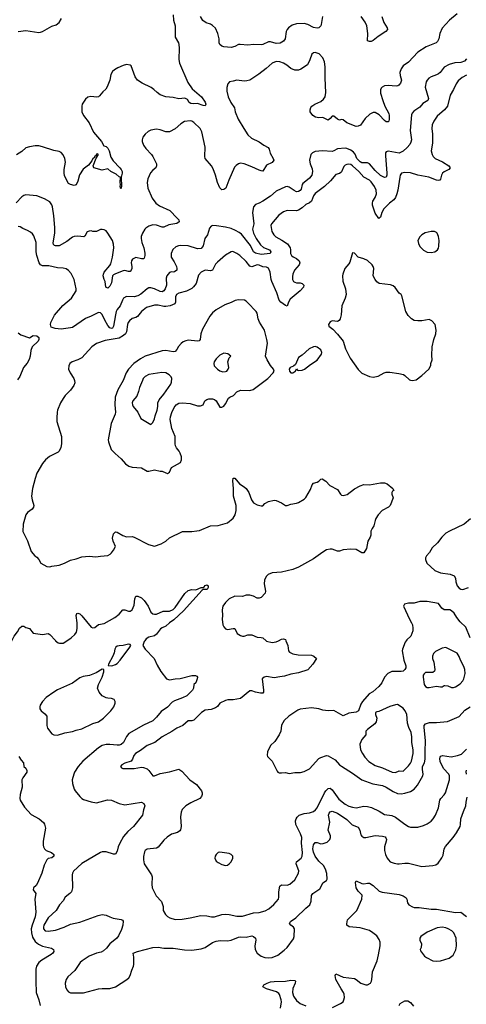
# Model space of a CAD drawing. Header units: inches. Extents: x 1834610 to 2027685, y 642842 to 774116.
# Tile 275 of 632: x 1903586 to 1908367, y 736103 to 746656. Entities that reach past the tile are written whole.
import ezdxf

# ---------------------------------------------------------------- set-up
doc = ezdxf.new("R2010")
doc.units = ezdxf.units.IN
doc.header["$MEASUREMENT"] = 0
doc.layers.add('B9703', color=7, linetype='Continuous')
doc.layers.add('B9704', color=7, linetype='Continuous')

msp = doc.modelspace()

# ---------------------------------------------------------------- linework, layer by layer
at = {"layer": 'B9703', "color": 5}
for points, elevation in [([(1904925, 740000), (1904917, 739990), (1904903, 739950), (1904931, 739910), (1905024, 739810), (1905057, 739737), (1905098, 739670), (1905159, 739590), (1905190, 739582), (1905250, 739592), (1905305, 739595), (1905428, 739628), (1905467, 739627), (1905481, 739621), (1905491, 739611), (1905486, 739590), (1905470, 739548), (1905451, 739529), (1905447, 739490), (1905437, 739470), (1905374, 739410), (1905330, 739387), (1905244, 739356), (1905220, 739340), (1905170, 739288), (1905100, 739240), (1905050, 739181), (1905010, 739143), (1904910, 739095), (1904756, 739004), (1904728, 738972), (1904698, 738910), (1904672, 738888), (1904650, 738880), (1904630, 738880), (1904551, 738889), (1904510, 738886), (1904470, 738876), (1904430, 738853), (1904261, 738710), (1904212, 738650), (1904173, 738590), (1904166, 738570), (1904149, 738510), (1904152, 738470), (1904168, 738410), (1904179, 738390), (1904230, 738330), (1904250, 738310), (1904270, 738298), (1904350, 738272), (1904410, 738263), (1904525, 738295), (1904570, 738292), (1904650, 738254), (1904710, 738240), (1904890, 738268), (1904916, 738256), (1904924, 738230), (1904911, 738189), (1904899, 738130), (1904804, 738010), (1904745, 737955), (1904698, 737902), (1904657, 737830), (1904640, 737790), (1904630, 737744), (1904610, 737712), (1904590, 737712), (1904510, 737738), (1904470, 737736), (1904450, 737730), (1904250, 737611), (1904163, 737530), (1904150, 737510), (1904146, 737490), (1904152, 737350), (1904139, 737310), (1904122, 737290), (1904073, 737250), (1904050, 737213), (1904011, 737170), (1903978, 737110), (1903892, 737030), (1903845, 736950), (1903840, 736930), (1903841, 736910), (1903859, 736890), (1903890, 736886), (1903970, 736899), (1904061, 736930), (1904130, 736960), (1904230, 736984), (1904426, 737054), (1904470, 737064), (1904510, 737059), (1904550, 737039), (1904587, 737027), (1904672, 737012), (1904685, 737005), (1904693, 736993), (1904690, 736950), (1904677, 736903), (1904645, 736835), (1904625, 736810), (1904550, 736752), (1904517, 736703), (1904484, 736676), (1904457, 736663), (1904407, 736650), (1904330, 736620), (1904254, 736570), (1904234, 736550), (1904175, 736465), (1904102, 736398), (1904082, 736370), (1904071, 736330), (1904078, 736290), (1904090, 736259), (1904110, 736235), (1904130, 736226), (1904270, 736227), (1904431, 736269), (1904470, 736273), (1904550, 736272), (1904610, 736290), (1904732, 736368), (1904754, 736386), (1904770, 736410), (1904787, 736470), (1904806, 736510), (1904809, 736530), (1904809, 736609), (1904802, 736650), (1904848, 736670), (1905010, 736711), (1905070, 736715), (1905130, 736706), (1905230, 736706), (1905350, 736685), (1905430, 736684), (1905530, 736699), (1905570, 736711), (1905650, 736766), (1905690, 736779), (1905732, 736788), (1905810, 736782), (1905850, 736792), (1905930, 736824), (1905950, 736827), (1906010, 736824), (1906070, 736835), (1906090, 736830), (1906110, 736810), (1906115, 736790), (1906105, 736730), (1906106, 736690), (1906129, 736650), (1906170, 736618), (1906210, 736603), (1906250, 736600), (1906290, 736606), (1906350, 736628), (1906418, 736682), (1906448, 736710), (1906517, 736803), (1906526, 736830), (1906529, 736910), (1906516, 736930), (1906489, 736950), (1906475, 736970), (1906487, 736990), (1906544, 737030), (1906650, 737135), (1906692, 737168), (1906708, 737210), (1906711, 737269), (1906724, 737290), (1906798, 737342), (1906815, 737365), (1906830, 737406), (1906869, 737430), (1906877, 737443), (1906875, 737505), (1906860, 737550), (1906839, 737590), (1906790, 737636), (1906751, 737690), (1906730, 737734), (1906723, 737770), (1906730, 737813), (1906750, 737836), (1906770, 737836), (1906810, 737823), (1906835, 737825), (1906879, 737841), (1906908, 737870), (1906914, 737890), (1906914, 737910), (1906890, 737970), (1906905, 738055), (1906893, 738130), (1906899, 738150), (1906910, 738167), (1906930, 738173), (1906990, 738150), (1907090, 738084), (1907147, 738027), (1907210, 738000), (1907227, 737970), (1907233, 737933), (1907239, 737919), (1907250, 737904), (1907270, 737892), (1907290, 737890), (1907390, 737912), (1907470, 737906), (1907497, 737897), (1907506, 737886), (1907512, 737870), (1907510, 737850), (1907493, 737790), (1907492, 737750), (1907501, 737710), (1907520, 737670), (1907533, 737650), (1907554, 737630), (1907595, 737615), (1907630, 737608), (1907650, 737607), (1907710, 737617), (1907750, 737614), (1907890, 737581), (1908010, 737590), (1908041, 737599), (1908066, 737614), (1908106, 737674), (1908118, 737702), (1908132, 737770), (1908144, 737796), (1908227, 737890), (1908261, 737939), (1908300, 738010), (1908305, 738030), (1908310, 738090), (1908337, 738170), (1908364, 738230), (1908367, 738270), (1908377, 738323)], 560), ([(1903971, 740000), (1903999, 739979), (1904013, 739973), (1904050, 739973), (1904091, 740000)], 560), ([(1906436, 740000), (1906457, 739950), (1906464, 739890), (1906476, 739876), (1906510, 739859), (1906569, 739849), (1906710, 739845), (1906735, 739835), (1906764, 739810), (1906726, 739750), (1906670, 739687), (1906570, 739656), (1906490, 739642), (1906421, 739619), (1906370, 739614), (1906310, 739601), (1906230, 739615), (1906205, 739610), (1906182, 739590), (1906196, 739470), (1906196, 739450), (1906190, 739439), (1906164, 739436), (1906109, 739449), (1906070, 739463), (1906050, 739463), (1905950, 739379), (1905870, 739366), (1905814, 739366), (1905790, 739360), (1905729, 739331), (1905704, 739296), (1905681, 739279), (1905637, 739263), (1905570, 739257), (1905532, 739230), (1905450, 739150), (1905430, 739142), (1905390, 739140), (1905331, 739090), (1905270, 739063), (1905214, 739026), (1905111, 738970), (1905031, 738910), (1904950, 738876), (1904878, 738822), (1904826, 738790), (1904808, 738770), (1904793, 738730), (1904779, 738710), (1904710, 738689), (1904678, 738670), (1904665, 738650), (1904676, 738636), (1904691, 738631), (1904812, 738632), (1904890, 738644), (1904910, 738642), (1904950, 738625), (1904969, 738610), (1905010, 738551), (1905030, 738551), (1905090, 738578), (1905190, 738593), (1905290, 738623), (1905323, 738603), (1905408, 738510), (1905478, 738458), (1905531, 738390), (1905541, 738370), (1905541, 738350), (1905534, 738330), (1905515, 738310), (1905418, 738262), (1905366, 738230), (1905327, 738190), (1905316, 738164), (1905308, 738112), (1905314, 738010), (1905307, 737973), (1905299, 737961), (1905276, 737944), (1905210, 737925), (1905164, 737896), (1905130, 737862), (1905070, 737786), (1905050, 737778), (1904950, 737767), (1904931, 737750), (1904923, 737737), (1904913, 737687), (1904912, 737650), (1904920, 737610), (1904996, 737490), (1905004, 737470), (1905000, 737390), (1905005, 737350), (1905047, 737267), (1905103, 737203), (1905121, 737150), (1905123, 737110), (1905146, 737066), (1905170, 737044), (1905195, 737030), (1905250, 737012), (1905325, 737015), (1905410, 737029), (1905526, 737054), (1905590, 737051), (1905639, 737039), (1905670, 737040), (1905750, 737066), (1905790, 737069), (1905830, 737066), (1905910, 737047), (1905970, 737047), (1906090, 737083), (1906150, 737088), (1906215, 737105), (1906253, 737127), (1906307, 737173), (1906356, 737230), (1906362, 737250), (1906360, 737310), (1906372, 737370), (1906390, 737384), (1906450, 737380), (1906478, 737390), (1906530, 737438), (1906571, 737510), (1906575, 737535), (1906546, 737610), (1906548, 737630), (1906598, 737670), (1906610, 737691), (1906614, 737730), (1906602, 737830), (1906606, 737890), (1906593, 737930), (1906543, 738030), (1906537, 738070), (1906545, 738090), (1906557, 738110), (1906579, 738130), (1906630, 738148), (1906690, 738154), (1906730, 738170), (1906753, 738187), (1906771, 738209), (1906850, 738371), (1906863, 738390), (1906890, 738415), (1906910, 738418), (1906930, 738403), (1907003, 738303), (1907070, 738249), (1907110, 738228), (1907150, 738215), (1907190, 738210), (1907270, 738225), (1907310, 738222), (1907351, 738211), (1907433, 738173), (1907490, 738137), (1907570, 738125), (1907608, 738110), (1907710, 738032), (1907750, 738007), (1907770, 738003), (1907850, 738003), (1907910, 738020), (1907950, 738038), (1907990, 738066), (1908013, 738090), (1908039, 738130), (1908070, 738210), (1908083, 738290), (1908093, 738310), (1908132, 738348), (1908146, 738370), (1908187, 738510), (1908188, 738550), (1908179, 738570), (1908124, 738630), (1908086, 738706), (1908083, 738737), (1908087, 738753), (1908096, 738764), (1908111, 738769), (1908205, 738755), (1908272, 738768), (1908315, 738785), (1908370, 738838)], 580), ([(1906226, 740000), (1906230, 739996), (1906290, 739980), (1906330, 739987), (1906355, 740000)], 580), ([(1907724, 740000), (1907714, 739986), (1907683, 739910), (1907681, 739890), (1907697, 739790), (1907721, 739730), (1907720, 739710), (1907710, 739690), (1907690, 739675), (1907670, 739669), (1907570, 739669), (1907529, 739650), (1907490, 739610), (1907462, 739550), (1907432, 739510), (1907367, 739453), (1907326, 739430), (1907255, 739350), (1907239, 739321), (1907213, 739250), (1907190, 739235), (1907110, 739222), (1907050, 739194), (1906950, 739253), (1906890, 739247), (1906830, 739256), (1906790, 739269), (1906710, 739280), (1906590, 739268), (1906563, 739257), (1906466, 739190), (1906416, 739144), (1906390, 739093), (1906382, 739030), (1906363, 738990), (1906319, 738921), (1906270, 738878), (1906238, 738810), (1906234, 738774), (1906239, 738759), (1906288, 738708), (1906342, 738602), (1906350, 738590), (1906364, 738584), (1906390, 738583), (1906430, 738589), (1906470, 738578), (1906530, 738588), (1906592, 738588), (1906630, 738597), (1906690, 738627), (1906790, 738737), (1906810, 738749), (1906872, 738768), (1906890, 738765), (1906938, 738738), (1906962, 738722), (1907009, 738670), (1907030, 738654), (1907150, 738581), (1907249, 738509), (1907367, 738467), (1907470, 738449), (1907510, 738432), (1907585, 738385), (1907630, 738364), (1907670, 738360), (1907710, 738366), (1907770, 738382), (1907811, 738409), (1907844, 738450), (1907903, 738550), (1907907, 738570), (1907899, 738619), (1907900, 738650), (1907919, 738690), (1907927, 738730), (1907926, 738810), (1907932, 738932), (1907917, 739070), (1907918, 739090), (1907930, 739110), (1907975, 739125), (1908050, 739123), (1908167, 739133), (1908290, 739187), (1908350, 739256), (1908410, 739290)], 620), ([(1903578, 738758), (1903600, 738720), (1903626, 738690), (1903632, 738652), (1903650, 738634), (1903662, 738610), (1903661, 738590), (1903619, 738530), (1903610, 738510), (1903612, 738430), (1903591, 738350), (1903588, 738310), (1903590, 738290), (1903636, 738216), (1903710, 738138), (1903793, 738090), (1903840, 738050), (1903853, 738033), (1903861, 737990), (1903836, 737850), (1903836, 737810), (1903842, 737790), (1903851, 737771), (1903870, 737751), (1903926, 737730), (1903951, 737710), (1903950, 737689), (1903930, 737674), (1903890, 737665), (1903875, 737650), (1903847, 737593), (1903824, 737510), (1903778, 737402), (1903763, 737377), (1903733, 737350), (1903731, 737330), (1903758, 737290), (1903749, 737230), (1903757, 737090), (1903750, 737042), (1903718, 736950), (1903710, 736910), (1903712, 736870), (1903723, 736823), (1903750, 736776), (1903786, 736746), (1903830, 736727), (1903926, 736706), (1903948, 736690), (1903950, 736670), (1903940, 736650), (1903924, 736636), (1903823, 736577), (1903790, 736550), (1903767, 736510), (1903759, 736481), (1903757, 736350), (1903764, 736230), (1903791, 736150), (1903805, 736090)], 540), ([(1908370, 738570), (1908366, 738594), (1908370, 738613)], 560), ([(1906935, 736070), (1907019, 736110), (1907049, 736130), (1907058, 736150), (1907064, 736176), (1907061, 736210), (1907054, 736230), (1907027, 736267), (1906970, 736370), (1906962, 736410), (1906970, 736430), (1907050, 736393), (1907170, 736379), (1907190, 736370), (1907239, 736330), (1907290, 736310), (1907310, 736312), (1907340, 736330), (1907352, 736350), (1907357, 736370), (1907363, 736450), (1907413, 736567), (1907428, 736632), (1907445, 736730), (1907444, 736770), (1907436, 736796), (1907410, 736836), (1907368, 736870), (1907330, 736894), (1907230, 736924), (1907112, 736932), (1907090, 736950), (1907087, 736967), (1907096, 737010), (1907197, 737110), (1907250, 737230), (1907253, 737273), (1907210, 737314), (1907189, 737350), (1907181, 737410), (1907190, 737425), (1907250, 737396), (1907270, 737393), (1907310, 737402), (1907330, 737401), (1907370, 737376), (1907436, 737316), (1907465, 737305), (1907650, 737278), (1907690, 737266), (1907723, 737243), (1907731, 737230), (1907739, 737190), (1907751, 737170), (1907790, 737146), (1907810, 737141), (1907861, 737141), (1907990, 737124), (1908050, 737121), (1908250, 737087), (1908310, 737091), (1908370, 737045)], 540), ([(1906377, 736063), (1906389, 736130), (1906386, 736150), (1906367, 736207), (1906359, 736219), (1906335, 736235), (1906228, 736270), (1906188, 736290), (1906198, 736310), (1906235, 736330), (1906270, 736343), (1906310, 736348), (1906430, 736352), (1906490, 736360), (1906530, 736357), (1906539, 736350), (1906536, 736330), (1906509, 736271), (1906505, 736230), (1906517, 736190), (1906550, 736143), (1906590, 736112), (1906650, 736086)], 540), ([(1907649, 736090), (1907661, 736110), (1907710, 736141), (1907740, 736140), (1907770, 736122), (1907802, 736082)], 520)]:
    msp.add_lwpolyline(points, dxfattribs=dict(at, elevation=elevation))
for points, elevation in [([(1904750, 739964), (1904693, 739947), (1904650, 739946), (1904630, 739940), (1904615, 739930), (1904605, 739910), (1904596, 739870), (1904584, 739836), (1904535, 739750), (1904533, 739733), (1904571, 739731), (1904610, 739744), (1904630, 739755), (1904662, 739790), (1904764, 739930), (1904775, 739950), (1904770, 739958)], 560), ([(1908150, 739927), (1908110, 739921), (1908036, 739884), (1908017, 739863), (1908005, 739835), (1908004, 739810), (1908018, 739770), (1908030, 739690), (1908028, 739672), (1908010, 739658), (1907950, 739661), (1907930, 739658), (1907915, 739645), (1907906, 739630), (1907904, 739610), (1907918, 739530), (1907931, 739510), (1907950, 739499), (1907970, 739498), (1908050, 739514), (1908090, 739505), (1908110, 739507), (1908130, 739521), (1908139, 739521), (1908170, 739516), (1908210, 739499), (1908230, 739500), (1908250, 739506), (1908303, 739537), (1908332, 739570), (1908342, 739590), (1908356, 739650), (1908352, 739690), (1908342, 739722), (1908305, 739790), (1908291, 739831), (1908270, 739866)], 640), ([(1904470, 739694), (1904404, 739656), (1904334, 739626), (1904265, 739615), (1904230, 739601), (1904150, 739546), (1903990, 739473), (1903950, 739449), (1903870, 739390), (1903829, 739350), (1903805, 739310), (1903800, 739290), (1903803, 739270), (1903816, 739250), (1903856, 739216), (1903876, 739190), (1903877, 739090), (1903883, 739063), (1903930, 739001), (1903950, 738991), (1903990, 738987), (1904068, 739012), (1904150, 739026), (1904190, 739041), (1904250, 739054), (1904368, 739112), (1904430, 739132), (1904484, 739170), (1904562, 739250), (1904595, 739290), (1904608, 739330), (1904607, 739350), (1904599, 739370), (1904570, 739381), (1904530, 739383), (1904510, 739388), (1904470, 739410), (1904436, 739450), (1904418, 739490), (1904428, 739530), (1904470, 739610), (1904488, 739668), (1904486, 739690)], 560), ([(1907630, 739315), (1907610, 739314), (1907550, 739296), (1907430, 739242), (1907410, 739239), (1907397, 739230), (1907396, 739210), (1907410, 739170), (1907402, 739130), (1907388, 739110), (1907311, 739050), (1907293, 739030), (1907293, 738990), (1907250, 738942), (1907226, 738890), (1907234, 738830), (1907255, 738790), (1907280, 738750), (1907325, 738705), (1907390, 738663), (1907470, 738637), (1907575, 738590), (1907610, 738586), (1907650, 738605), (1907690, 738603), (1907750, 738660), (1907770, 738686), (1907780, 738710), (1907799, 738790), (1907800, 738830), (1907785, 738910), (1907786, 738970), (1907776, 739016), (1907752, 739070), (1907737, 739117), (1907730, 739213), (1907710, 739253), (1907690, 739277)], 640), ([(1905730, 737733), (1905710, 737729), (1905690, 737709), (1905679, 737690), (1905675, 737670), (1905690, 737638), (1905710, 737621), (1905750, 737601), (1905790, 737591), (1905810, 737594), (1905830, 737607), (1905849, 737630), (1905869, 737670), (1905869, 737690), (1905849, 737710), (1905830, 737719)], 620), ([(1908110, 736930), (1908056, 736924), (1907950, 736876), (1907881, 736830), (1907871, 736810), (1907871, 736790), (1907887, 736750), (1907883, 736710), (1907875, 736690), (1907876, 736676), (1907919, 736619), (1907943, 736603), (1908010, 736570), (1908050, 736564), (1908090, 736568), (1908184, 736596), (1908225, 736630), (1908254, 736686), (1908264, 736730), (1908259, 736810), (1908234, 736870), (1908213, 736890), (1908172, 736912), (1908150, 736922)], 540)]:
    msp.add_lwpolyline(points, close=True, dxfattribs=dict(at, elevation=elevation))
at = {"layer": 'B9704', "color": 5}
for points, elevation in [([(1908270, 746718), (1908186, 746650), (1908110, 746564), (1908083, 746510), (1908073, 746450), (1908058, 746422), (1908044, 746410), (1907936, 746364), (1907850, 746309), (1907750, 746201), (1907690, 746161), (1907670, 746130), (1907657, 746090), (1907659, 746059), (1907672, 746010), (1907663, 745977), (1907646, 745954), (1907633, 745947), (1907615, 745945), (1907530, 745951), (1907492, 745948), (1907466, 745934), (1907456, 745924), (1907450, 745906), (1907450, 745870), (1907474, 745790), (1907496, 745730), (1907537, 745650), (1907542, 745630), (1907542, 745590), (1907538, 745570), (1907530, 745561), (1907510, 745561), (1907490, 745576), (1907435, 745635), (1907390, 745662), (1907370, 745663), (1907336, 745644), (1907284, 745596), (1907233, 745527), (1907210, 745514), (1907190, 745510), (1907090, 745550), (1907050, 745584), (1907030, 745587), (1907010, 745579), (1906990, 745590), (1906950, 745623), (1906930, 745623), (1906910, 745596), (1906890, 745581), (1906830, 745607), (1906790, 745605), (1906752, 745612), (1906723, 745630), (1906694, 745670), (1906694, 745690), (1906703, 745717), (1906714, 745730), (1906744, 745750), (1906810, 745779), (1906837, 745803), (1906857, 745830), (1906865, 745875), (1906857, 746030), (1906858, 746150), (1906850, 746206), (1906830, 746249), (1906792, 746290), (1906750, 746304), (1906730, 746301), (1906714, 746286), (1906693, 746227), (1906667, 746173), (1906595, 746125), (1906570, 746117), (1906530, 746116), (1906490, 746134), (1906446, 746170), (1906410, 746192), (1906370, 746204), (1906330, 746208), (1906288, 746190), (1906226, 746134), (1906146, 746074), (1906050, 746010), (1906019, 746001), (1905990, 745999), (1905910, 746008), (1905870, 745996), (1905831, 745990), (1905813, 745970), (1905805, 745930), (1905804, 745890), (1905817, 745830), (1905845, 745770), (1905884, 745710), (1905894, 745670), (1905926, 745590), (1905984, 745490), (1906030, 745424), (1906067, 745387), (1906150, 745346), (1906198, 745310), (1906246, 745286), (1906256, 745270), (1906266, 745226), (1906301, 745170), (1906306, 745150), (1906290, 745127), (1906230, 745097), (1906190, 745034), (1906170, 745035), (1906150, 745042), (1906070, 745080), (1905990, 745110), (1905950, 745117), (1905928, 745112), (1905905, 745095), (1905885, 745075), (1905824, 744936), (1905794, 744850), (1905770, 744835), (1905750, 744833), (1905730, 744853), (1905702, 744910), (1905683, 744990), (1905659, 745059), (1905639, 745090), (1905571, 745170), (1905568, 745190), (1905572, 745290), (1905535, 745455), (1905518, 745490), (1905450, 745555), (1905430, 745568), (1905410, 745571), (1905350, 745565), (1905310, 745541), (1905250, 745488), (1905190, 745455), (1905150, 745453), (1905090, 745477), (1905050, 745483), (1904990, 745474), (1904962, 745458), (1904930, 745429), (1904904, 745396), (1904896, 745370), (1904898, 745350), (1904913, 745310), (1904935, 745275), (1904997, 745210), (1905010, 745191), (1905051, 745110), (1905051, 745090), (1905044, 745070), (1905010, 745042), (1904986, 745014), (1904958, 744950), (1904950, 744910), (1904959, 744850), (1905004, 744744), (1905043, 744690), (1905083, 744663), (1905195, 744610), (1905273, 744530), (1905288, 744510), (1905293, 744490), (1905267, 744473), (1905184, 744456), (1905130, 744434), (1905110, 744433), (1905050, 744454), (1905010, 744456), (1904970, 744444), (1904937, 744423), (1904924, 744410), (1904901, 744370), (1904888, 744332), (1904886, 744310), (1904894, 744270), (1904915, 744210), (1904925, 744155), (1904926, 744130), (1904918, 744102), (1904910, 744095), (1904890, 744095), (1904830, 744107), (1904795, 744090), (1904782, 744070), (1904779, 744050), (1904788, 744010), (1904786, 743990), (1904780, 743970), (1904770, 743958), (1904750, 743958), (1904710, 743968), (1904694, 743966), (1904610, 743934), (1904590, 743922), (1904580, 743910), (1904570, 743837), (1904550, 743799), (1904530, 743779), (1904509, 743790), (1904500, 743850), (1904490, 743870), (1904480, 743910), (1904483, 743930), (1904491, 743950), (1904550, 744020), (1904560, 744040), (1904581, 744110), (1904593, 744210), (1904590, 744250), (1904578, 744290), (1904530, 744369), (1904510, 744392), (1904490, 744404), (1904470, 744409), (1904450, 744407), (1904410, 744387), (1904370, 744385), (1904350, 744392), (1904329, 744391), (1904310, 744383), (1904284, 744336), (1904272, 744328), (1904210, 744337), (1904170, 744333), (1904150, 744325), (1904090, 744279), (1904010, 744232), (1903971, 744231), (1903957, 744237), (1903947, 744247), (1903945, 744265), (1903961, 744370), (1903963, 744430), (1903953, 744553), (1903938, 744650), (1903930, 744673), (1903910, 744704), (1903850, 744738), (1903770, 744768), (1903650, 744778), (1903630, 744772), (1903610, 744759), (1903547, 744693)], 540), ([(1905230, 746710), (1905234, 746650), (1905250, 746590), (1905251, 746470), (1905285, 746410), (1905291, 746390), (1905295, 746350), (1905288, 746230), (1905296, 746190), (1905385, 745985), (1905434, 745914), (1905533, 745830), (1905570, 745771), (1905578, 745750), (1905570, 745734), (1905550, 745736), (1905490, 745759), (1905450, 745754), (1905418, 745758), (1905402, 745770), (1905382, 745802), (1905354, 745814), (1905290, 745807), (1905230, 745824), (1905150, 745831), (1905091, 745851), (1905056, 745876), (1905023, 745910), (1904992, 745930), (1904896, 745976), (1904848, 746008), (1904823, 746043), (1904781, 746161), (1904770, 746170), (1904730, 746175), (1904694, 746166), (1904638, 746142), (1904600, 746120), (1904579, 746101), (1904560, 746070), (1904550, 746010), (1904524, 745936), (1904509, 745911), (1904477, 745883), (1904441, 745839), (1904430, 745830), (1904413, 745827), (1904347, 745833), (1904314, 745826), (1904290, 745803), (1904256, 745750), (1904250, 745730), (1904252, 745670), (1904268, 745630), (1904331, 745551), (1904376, 745450), (1904463, 745350), (1904486, 745306), (1904510, 745296), (1904530, 745279), (1904545, 745250), (1904563, 745183), (1904585, 745145), (1904659, 745070), (1904673, 745050), (1904682, 745030), (1904682, 745010), (1904671, 744970), (1904676, 744870), (1904670, 744842), (1904661, 744870), (1904665, 744890), (1904661, 744910), (1904666, 744970), (1904650, 744973), (1904619, 744999), (1904561, 745030), (1904530, 745058), (1904470, 745045), (1904381, 745070), (1904372, 745090), (1904406, 745174), (1904428, 745210), (1904417, 745217), (1904410, 745214), (1904402, 745198), (1904390, 745193), (1904383, 745177), (1904370, 745169), (1904357, 745143), (1904322, 745098), (1904265, 745055), (1904227, 744993), (1904210, 744927), (1904192, 744888), (1904170, 744878), (1904130, 744890), (1904110, 744902), (1904090, 744932), (1904067, 744987), (1904063, 745010), (1904063, 745050), (1904077, 745130), (1904070, 745170), (1904050, 745209), (1904030, 745233), (1904010, 745243), (1903950, 745256), (1903830, 745295), (1903790, 745304), (1903750, 745304), (1903690, 745294), (1903650, 745282), (1903610, 745244), (1903552, 745208)], 520), ([(1906829, 746690), (1906815, 746605), (1906810, 746590), (1906790, 746570), (1906770, 746566), (1906730, 746573), (1906670, 746605), (1906630, 746616), (1906550, 746612), (1906503, 746597), (1906464, 746570), (1906448, 746550), (1906440, 746530), (1906427, 746450), (1906410, 746425), (1906375, 746405), (1906330, 746402), (1906270, 746418), (1906250, 746418), (1906190, 746392), (1906170, 746388), (1906088, 746392), (1906030, 746385), (1905948, 746392), (1905930, 746390), (1905890, 746369), (1905850, 746359), (1905770, 746366), (1905750, 746372), (1905729, 746389), (1905722, 746410), (1905722, 746450), (1905708, 746510), (1905684, 746564), (1905650, 746594), (1905628, 746608), (1905582, 746622), (1905548, 746648), (1905521, 746690)], 520), ([(1907463, 746690), (1907485, 746625), (1907521, 746570), (1907523, 746550), (1907505, 746530), (1907423, 746477), (1907370, 746433), (1907350, 746424), (1907330, 746422), (1907309, 746429), (1907312, 746508), (1907304, 746590), (1907286, 746630), (1907243, 746690)], 520), ([(1903570, 746530), (1903650, 746539), (1903790, 746519), (1903810, 746523), (1903831, 746529), (1903930, 746586), (1903977, 746603), (1904010, 746627), (1904035, 746670)], 520), ([(1908370, 746238), (1908348, 746212), (1908310, 746198), (1908246, 746194), (1908183, 746177), (1908130, 746146), (1908086, 746090), (1908070, 746077), (1908050, 746064), (1907990, 746043), (1907966, 746030), (1907947, 746010), (1907938, 745990), (1907926, 745934), (1907962, 745810), (1907956, 745790), (1907902, 745758), (1907870, 745719), (1907804, 745676), (1907787, 745653), (1907782, 745638), (1907766, 745470), (1907779, 745370), (1907775, 745345), (1907762, 745318), (1907735, 745285), (1907690, 745246), (1907650, 745225), (1907530, 745249), (1907510, 745239), (1907504, 745230), (1907502, 745198), (1907517, 745010), (1907517, 744990), (1907510, 744970), (1907490, 744965), (1907450, 744985), (1907390, 745039), (1907330, 745110), (1907310, 745121), (1907250, 745122), (1907230, 745133), (1907197, 745170), (1907176, 745216), (1907158, 745238), (1907130, 745259), (1907090, 745277), (1907070, 745279), (1906990, 745273), (1906950, 745250), (1906930, 745244), (1906829, 745251), (1906750, 745244), (1906719, 745230), (1906704, 745210), (1906690, 745150), (1906694, 745110), (1906717, 745057), (1906722, 745030), (1906714, 744990), (1906690, 744958), (1906630, 744913), (1906619, 744901), (1906611, 744889), (1906600, 744840), (1906590, 744824), (1906570, 744814), (1906550, 744813), (1906525, 744825), (1906470, 744862), (1906450, 744868), (1906430, 744866), (1906330, 744820), (1906270, 744766), (1906190, 744711), (1906150, 744690), (1906110, 744676), (1906088, 744650), (1906079, 744590), (1906091, 744470), (1906078, 744410), (1906088, 744370), (1906117, 744310), (1906163, 744243), (1906195, 744215), (1906262, 744190), (1906274, 744170), (1906268, 744152), (1906170, 744141), (1906110, 744153), (1906089, 744169), (1906056, 744236), (1905959, 744359), (1905937, 744377), (1905898, 744398), (1905850, 744417), (1905788, 744432), (1905692, 744448), (1905650, 744450), (1905635, 744445), (1905618, 744422), (1905595, 744350), (1905568, 744310), (1905550, 744233), (1905530, 744205), (1905490, 744202), (1905390, 744231), (1905310, 744236), (1905286, 744234), (1905258, 744222), (1905225, 744195), (1905207, 744150), (1905208, 744112), (1905240, 744060), (1905264, 744010), (1905270, 743990), (1905267, 743973), (1905245, 743955), (1905230, 743951), (1905210, 743953), (1905190, 743947), (1905160, 743910), (1905154, 743886), (1905156, 743810), (1905145, 743770), (1905130, 743749), (1905110, 743741), (1905090, 743743), (1905028, 743772), (1904990, 743783), (1904970, 743782), (1904950, 743773), (1904884, 743716), (1904850, 743698), (1904810, 743686), (1904730, 743689), (1904699, 743670), (1904685, 743650), (1904662, 743590), (1904630, 743551), (1904620, 743530), (1904610, 743493), (1904591, 743370), (1904579, 743350), (1904570, 743345), (1904550, 743352), (1904530, 743380), (1904497, 743437), (1904470, 743498), (1904450, 743516), (1904430, 743517), (1904350, 743477), (1904290, 743454), (1904150, 743358), (1904130, 743352), (1904030, 743341), (1903965, 743345), (1903922, 743362), (1903915, 743390), (1903919, 743410), (1903959, 743490), (1904048, 743592), (1904139, 743670), (1904189, 743750), (1904192, 743772), (1904169, 743870), (1904137, 743937), (1904108, 743968), (1904085, 743985), (1904050, 743993), (1903990, 743995), (1903898, 744018), (1903830, 744019), (1903808, 744028), (1903793, 744050), (1903770, 744130), (1903761, 744170), (1903763, 744270), (1903738, 744338), (1903722, 744362), (1903700, 744380), (1903670, 744398), (1903618, 744418), (1903590, 744437), (1903570, 744441)], 560), ([(1908370, 746063), (1908323, 746037), (1908279, 746001), (1908259, 745970), (1908231, 745910), (1908194, 745846), (1908166, 745730), (1908134, 745690), (1908056, 745624), (1908021, 745570), (1908003, 745530), (1908000, 745490), (1908006, 745430), (1908006, 745334), (1907993, 745250), (1908003, 745210), (1908014, 745190), (1908034, 745170), (1908112, 745132), (1908179, 745090), (1908193, 745070), (1908181, 745050), (1908130, 745025), (1908111, 745010), (1908101, 744990), (1908092, 744948), (1908083, 744937), (1908070, 744934), (1908050, 744938), (1907965, 744970), (1907850, 744991), (1907770, 745016), (1907710, 745019), (1907674, 745010), (1907660, 744990), (1907655, 744970), (1907634, 744830), (1907625, 744790), (1907610, 744750), (1907590, 744725), (1907544, 744690), (1907485, 744630), (1907464, 744590), (1907450, 744539), (1907430, 744527), (1907390, 744582), (1907363, 744670), (1907362, 744690), (1907367, 744710), (1907393, 744750), (1907407, 744790), (1907404, 744830), (1907386, 744870), (1907350, 744918), (1907330, 744935), (1907270, 744970), (1907216, 745030), (1907150, 745091), (1907130, 745103), (1907110, 745108), (1907090, 745106), (1907070, 745096), (1907058, 745082), (1907030, 745024), (1907023, 745017), (1907010, 745008), (1906970, 744996), (1906914, 744930), (1906849, 744870), (1906750, 744794), (1906732, 744768), (1906709, 744711), (1906690, 744694), (1906650, 744677), (1906610, 744641), (1906570, 744615), (1906549, 744609), (1906450, 744612), (1906410, 744598), (1906360, 744560), (1906282, 744470), (1906276, 744450), (1906286, 744386), (1906306, 744350), (1906327, 744330), (1906394, 744294), (1906453, 744253), (1906482, 744210), (1906487, 744190), (1906486, 744150), (1906497, 744130), (1906515, 744115), (1906550, 744097), (1906577, 744070), (1906584, 744050), (1906578, 744030), (1906529, 743971), (1906509, 743930), (1906505, 743905), (1906508, 743870), (1906519, 743850), (1906530, 743842), (1906550, 743836), (1906590, 743836), (1906610, 743830), (1906628, 743810), (1906625, 743790), (1906589, 743750), (1906480, 743660), (1906464, 743630), (1906450, 743585), (1906430, 743593), (1906383, 743630), (1906365, 743650), (1906340, 743730), (1906286, 743850), (1906279, 743870), (1906269, 743949), (1906250, 743992), (1906230, 744004), (1906190, 744009), (1906150, 744026), (1906130, 744028), (1906070, 744008), (1906050, 744013), (1906010, 744063), (1905941, 744130), (1905910, 744151), (1905868, 744172), (1905850, 744167), (1905790, 744132), (1905702, 744058), (1905684, 744036), (1905649, 743971), (1905630, 743963), (1905570, 743971), (1905528, 743952), (1905501, 743919), (1905477, 743830), (1905448, 743792), (1905430, 743777), (1905370, 743747), (1905290, 743724), (1905265, 743710), (1905254, 743686), (1905254, 743630), (1905247, 743610), (1905197, 743590), (1905150, 743584), (1905130, 743584), (1905070, 743597), (1905030, 743596), (1904945, 743570), (1904890, 743530), (1904846, 743474), (1904830, 743465), (1904790, 743453), (1904763, 743430), (1904749, 743411), (1904740, 743390), (1904728, 743310), (1904717, 743290), (1904697, 743270), (1904650, 743243), (1904502, 743218), (1904410, 743184), (1904360, 743150), (1904250, 743033), (1904210, 743011), (1904147, 742990), (1904122, 742970), (1904112, 742948), (1904109, 742910), (1904127, 742870), (1904164, 742810), (1904172, 742790), (1904175, 742765), (1904165, 742735), (1904130, 742685), (1904072, 742628), (1904050, 742597), (1904024, 742550), (1903990, 742470), (1903986, 742450), (1903982, 742390), (1903985, 742350), (1904033, 742190), (1904034, 742110), (1904028, 742072), (1904010, 742033), (1903999, 742021), (1903905, 741975), (1903862, 741938), (1903830, 741901), (1903770, 741796), (1903750, 741739), (1903722, 741630), (1903712, 741550), (1903718, 741510), (1903738, 741450), (1903734, 741430), (1903718, 741410), (1903670, 741374), (1903650, 741350), (1903622, 741250), (1903618, 741170), (1903668, 741070), (1903710, 740958), (1903747, 740910), (1903770, 740895), (1903791, 740870), (1903811, 740831), (1903875, 740795), (1903910, 740791), (1903930, 740798), (1904010, 740810), (1904064, 740830), (1904130, 740864), (1904190, 740879), (1904250, 740900), (1904330, 740908), (1904402, 740898), (1904450, 740907), (1904530, 740913), (1904554, 740926), (1904570, 740942), (1904591, 740970), (1904610, 741010), (1904586, 741066), (1904581, 741099), (1904590, 741147), (1904610, 741168), (1904630, 741165), (1904690, 741129), (1904730, 741113), (1904790, 741116), (1904810, 741111), (1904966, 741030), (1905030, 741013), (1905100, 741040), (1905150, 741068), (1905190, 741104), (1905328, 741172), (1905430, 741170), (1905484, 741176), (1905510, 741182), (1905630, 741232), (1905710, 741234), (1905810, 741265), (1905870, 741313), (1905892, 741348), (1905904, 741396), (1905903, 741450), (1905874, 741550), (1905876, 741630), (1905867, 741713), (1905870, 741742), (1905890, 741741), (1905940, 741680), (1905988, 741650), (1906010, 741630), (1906039, 741590), (1906066, 741510), (1906090, 741477), (1906130, 741455), (1906170, 741445), (1906190, 741447), (1906209, 741470), (1906248, 741492), (1906310, 741505), (1906330, 741504), (1906390, 741477), (1906430, 741451), (1906450, 741448), (1906490, 741463), (1906550, 741474), (1906570, 741482), (1906630, 741517), (1906650, 741535), (1906700, 741620), (1906716, 741670), (1906730, 741687), (1906770, 741699), (1906789, 741711), (1906810, 741731), (1906826, 741734), (1906863, 741710), (1906905, 741665), (1906990, 741621), (1907021, 741570), (1907030, 741561), (1907050, 741556), (1907092, 741568), (1907172, 741628), (1907230, 741659), (1907270, 741675), (1907330, 741671), (1907450, 741693), (1907491, 741691), (1907521, 741681), (1907582, 741630), (1907592, 741610), (1907578, 741602), (1907571, 741590), (1907571, 741570), (1907584, 741530), (1907551, 741450), (1907536, 741430), (1907466, 741394), (1907423, 741350), (1907399, 741310), (1907390, 741290), (1907379, 741230), (1907358, 741202), (1907345, 741175), (1907345, 741130), (1907339, 741110), (1907314, 741066), (1907299, 740990), (1907270, 740942), (1907250, 740942), (1907190, 740979), (1907130, 740982), (1907050, 740974), (1907010, 740961), (1906990, 740960), (1906930, 740981), (1906910, 740982), (1906870, 740973), (1906830, 740950), (1906730, 740876), (1906572, 740788), (1906510, 740765), (1906390, 740733), (1906290, 740726), (1906246, 740710), (1906226, 740690), (1906207, 740650), (1906204, 740610), (1906217, 740530), (1906213, 740510), (1906170, 740464), (1906150, 740455), (1906130, 740456), (1906090, 740479), (1906050, 740489), (1906010, 740487), (1905970, 740474), (1905890, 740476), (1905829, 740450), (1905788, 740410), (1905761, 740370), (1905753, 740330), (1905756, 740270), (1905753, 740230), (1905762, 740170), (1905771, 740150), (1905788, 740128), (1905810, 740121), (1905870, 740132), (1905890, 740131), (1905916, 740076), (1905950, 740056), (1905970, 740049), (1905990, 740047), (1906030, 740063), (1906070, 740062), (1906130, 740037), (1906170, 740036), (1906190, 740031), (1906226, 740000)], 580), ([(1903570, 743299), (1903599, 743279), (1903690, 743246), (1903730, 743271), (1903770, 743267), (1903791, 743250), (1903790, 743230), (1903782, 743210), (1903718, 743150), (1903705, 743110), (1903698, 743050), (1903686, 743014), (1903665, 742975), (1903627, 742930), (1903588, 742832), (1903563, 742797)], 560), ([(1908414, 741306), (1908345, 741250), (1908186, 741174), (1908149, 741151), (1908106, 741110), (1908059, 741050), (1908003, 740997), (1907974, 740946), (1907942, 740910), (1907931, 740890), (1907931, 740870), (1907945, 740830), (1908030, 740752), (1908090, 740727), (1908194, 740714), (1908237, 740697), (1908250, 740670), (1908255, 740630), (1908268, 740590), (1908290, 740564), (1908310, 740552), (1908330, 740549), (1908390, 740570)], 620), ([(1904091, 740000), (1904137, 740030), (1904175, 740065), (1904193, 740090), (1904200, 740130), (1904202, 740190), (1904192, 740270), (1904199, 740290), (1904210, 740297), (1904230, 740288), (1904250, 740268), (1904350, 740146), (1904370, 740137), (1904390, 740141), (1904428, 740172), (1904490, 740184), (1904604, 740250), (1904650, 740286), (1904690, 740331), (1904710, 740331), (1904750, 740315), (1904770, 740318), (1904790, 740330), (1904810, 740381), (1904818, 740450), (1904830, 740476), (1904850, 740479), (1904890, 740459), (1904920, 740430), (1904963, 740370), (1904990, 740307), (1905010, 740288), (1905030, 740283), (1905050, 740284), (1905123, 740317), (1905190, 740317), (1905230, 740336), (1905250, 740356), (1905355, 740505), (1905390, 740537), (1905430, 740548), (1905470, 740546), (1905528, 740570), (1905549, 740571), (1905562, 740578), (1905570, 740591), (1905590, 740598), (1905602, 740590), (1905602, 740570), (1905592, 740550), (1905550, 740549), (1905539, 740541), (1905338, 740322), (1905236, 740224), (1905189, 740191), (1905150, 740156), (1905110, 740139), (1905093, 740127), (1905050, 740070), (1905030, 740053), (1904970, 740038), (1904941, 740019), (1904925, 740000)], 560), ([(1908410, 740030), (1908364, 740144), (1908303, 740203), (1908266, 740250), (1908237, 740297), (1908210, 740319), (1908190, 740330), (1908130, 740332), (1908106, 740350), (1908070, 740398), (1907950, 740420), (1907870, 740420), (1907810, 740404), (1907750, 740404), (1907705, 740390), (1907695, 740370), (1907758, 740230), (1907782, 740190), (1907790, 740170), (1907796, 740136), (1907794, 740106), (1907773, 740047), (1907730, 740009), (1907724, 740000)], 620), ([(1903501, 740000), (1903527, 740050), (1903564, 740096), (1903584, 740136), (1903610, 740156), (1903630, 740156), (1903650, 740141), (1903690, 740131), (1903730, 740081), (1903830, 740067), (1903890, 740076), (1903910, 740066), (1903970, 740001), (1903971, 740000)], 560), ([(1906355, 740000), (1906390, 740018), (1906410, 740021), (1906430, 740013), (1906436, 740000)], 580)]:
    msp.add_lwpolyline(points, dxfattribs=dict(at, elevation=elevation))
for points, elevation in [([(1908026, 744386), (1907990, 744385), (1907928, 744372), (1907890, 744352), (1907869, 744330), (1907850, 744290), (1907856, 744256), (1907870, 744225), (1907910, 744186), (1907950, 744164), (1907990, 744160), (1908030, 744168), (1908058, 744190), (1908071, 744209), (1908075, 744230), (1908076, 744290), (1908071, 744331), (1908057, 744370), (1908050, 744377)], 620), ([(1907150, 744156), (1907121, 744059), (1907110, 744038), (1907066, 743990), (1907046, 743930), (1907043, 743910), (1907047, 743853), (1907073, 743770), (1907080, 743710), (1907071, 743670), (1907035, 743590), (1907027, 743493), (1907017, 743450), (1907008, 743432), (1906990, 743422), (1906930, 743427), (1906910, 743418), (1906891, 743390), (1906896, 743370), (1906938, 743338), (1906987, 743287), (1907050, 743210), (1907073, 743130), (1907124, 743030), (1907208, 742908), (1907250, 742867), (1907330, 742832), (1907370, 742826), (1907425, 742835), (1907489, 742871), (1907510, 742877), (1907550, 742877), (1907644, 742864), (1907694, 742854), (1907710, 742844), (1907758, 742798), (1907770, 742791), (1907790, 742788), (1907830, 742798), (1907890, 742842), (1907965, 742910), (1907989, 742950), (1907989, 742970), (1908001, 743010), (1907997, 743057), (1908003, 743150), (1908020, 743230), (1908041, 743290), (1908043, 743330), (1908035, 743390), (1907999, 743430), (1907970, 743443), (1907892, 743428), (1907850, 743427), (1907810, 743434), (1907781, 743450), (1907745, 743485), (1907719, 743530), (1907677, 743697), (1907669, 743710), (1907650, 743725), (1907606, 743786), (1907584, 743804), (1907556, 743816), (1907435, 743830), (1907410, 743845), (1907390, 743870), (1907372, 743910), (1907376, 743990), (1907372, 744010), (1907361, 744030), (1907310, 744075), (1907270, 744094), (1907210, 744111), (1907170, 744153)], 620), ([(1905930, 743655), (1905893, 743647), (1905850, 743625), (1905781, 743599), (1905690, 743546), (1905650, 743516), (1905620, 743480), (1905542, 743338), (1905524, 743290), (1905519, 743230), (1905506, 743214), (1905490, 743209), (1905390, 743220), (1905365, 743215), (1905336, 743204), (1905313, 743187), (1905286, 743154), (1905270, 743122), (1905250, 743101), (1905230, 743097), (1905150, 743109), (1905110, 743108), (1904930, 743051), (1904878, 743022), (1904809, 742971), (1904750, 742910), (1904727, 742873), (1904692, 742790), (1904635, 742690), (1904609, 742609), (1904605, 742530), (1904611, 742450), (1904609, 742430), (1904566, 742330), (1904533, 742153), (1904535, 742130), (1904565, 742050), (1904607, 742007), (1904673, 741950), (1904717, 741897), (1904756, 741870), (1904790, 741860), (1904890, 741852), (1904950, 741818), (1904970, 741818), (1905030, 741833), (1905090, 741817), (1905110, 741818), (1905150, 741798), (1905170, 741793), (1905190, 741806), (1905210, 741856), (1905309, 741910), (1905320, 741940), (1905317, 741970), (1905304, 742010), (1905295, 742030), (1905266, 742066), (1905255, 742090), (1905251, 742111), (1905251, 742190), (1905215, 742275), (1905197, 742370), (1905200, 742400), (1905215, 742445), (1905241, 742499), (1905261, 742530), (1905290, 742545), (1905330, 742549), (1905410, 742544), (1905490, 742518), (1905522, 742518), (1905549, 742530), (1905569, 742570), (1905590, 742586), (1905610, 742591), (1905649, 742591), (1905670, 742586), (1905690, 742571), (1905730, 742505), (1905750, 742503), (1905770, 742514), (1905790, 742538), (1905822, 742598), (1905836, 742610), (1905876, 742630), (1905911, 742669), (1905950, 742684), (1906050, 742682), (1906086, 742694), (1906244, 742810), (1906299, 742870), (1906309, 742890), (1906305, 742910), (1906270, 742949), (1906234, 743010), (1906219, 743050), (1906238, 743190), (1906232, 743230), (1906207, 743327), (1906153, 743413), (1906139, 743450), (1906127, 743510), (1906116, 743530), (1906030, 743623), (1906010, 743641), (1905991, 743651)], 620), ([(1906750, 743152), (1906730, 743150), (1906684, 743130), (1906610, 743059), (1906570, 743035), (1906538, 742962), (1906517, 742943), (1906482, 742930), (1906471, 742910), (1906476, 742890), (1906490, 742871), (1906510, 742871), (1906530, 742886), (1906538, 742890), (1906550, 742914), (1906561, 742901), (1906570, 742898), (1906610, 742901), (1906635, 742910), (1906698, 742962), (1906772, 743008), (1906818, 743070), (1906821, 743090), (1906810, 743119), (1906770, 743147)], 620), ([(1905770, 743082), (1905730, 743062), (1905690, 743022), (1905667, 742990), (1905663, 742970), (1905668, 742948), (1905705, 742910), (1905730, 742891), (1905761, 742881), (1905790, 742884), (1905802, 742890), (1905819, 742910), (1905824, 742930), (1905815, 742990), (1905828, 743032), (1905846, 743050), (1905816, 743076)], 640), ([(1905106, 742874), (1904970, 742853), (1904928, 742832), (1904908, 742812), (1904899, 742790), (1904867, 742713), (1904858, 742670), (1904839, 742621), (1904798, 742570), (1904790, 742550), (1904792, 742530), (1904801, 742510), (1904849, 742450), (1904883, 742383), (1904990, 742318), (1905010, 742338), (1905030, 742378), (1905036, 742410), (1905058, 742470), (1905066, 742510), (1905066, 742550), (1905078, 742582), (1905130, 742641), (1905204, 742750), (1905212, 742770), (1905215, 742810), (1905207, 742830), (1905186, 742850), (1905150, 742870)], 640)]:
    msp.add_lwpolyline(points, close=True, dxfattribs=dict(at, elevation=elevation))

doc.saveas('drawing.dxf')
